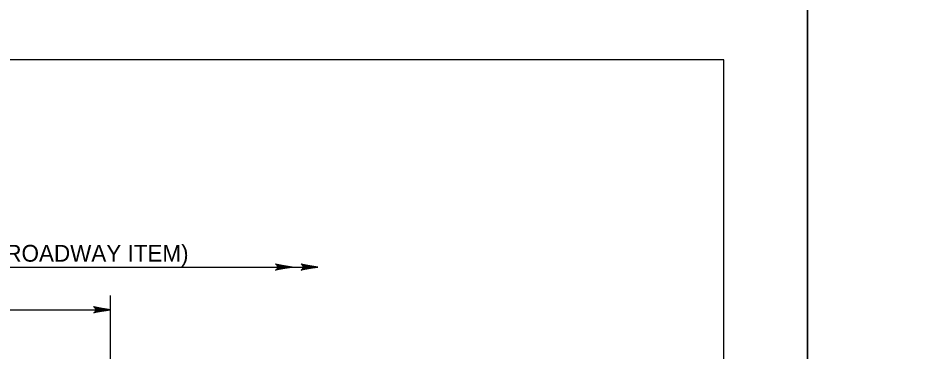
# Model space of a CAD drawing. Extents: x 636530 to 644067, y 294168 to 299122.
# Drawn here: x 641388.6 to 641549.3, y 296477.5 to 296537 of the extents above; entities that cross this region are included whole.
import ezdxf

# ---------------------------------------------------------------- set-up
doc = ezdxf.new("R2010")
doc.units = 0
doc.layers.add('1', color=7, linetype='Continuous')
doc.layers.add('PLT-BNDY', color=7, linetype='Continuous')

msp = doc.modelspace()

# ---------------------------------------------------------------- linework, layer by layer
at = {"layer": '1'}
for p, q in [((641514.78, 296529.48), (640728.78, 296529.48)), ((641514.78, 295965.48), (641514.78, 296529.48)), ((641328.92, 296492.46), (641442.19, 296492.46)), ((641405.12, 296438.84), (641405.12, 296487.37)), ((641176.52, 296484.84), (641405.12, 296484.84))]:
    msp.add_line(p, q, dxfattribs=at)
for points in [[(641437.62, 296492.46), (641434.64, 296491.9), (641434.75, 296491.98), (641434.87, 296492.06), (641434.93, 296492.16), (641434.99, 296492.26), (641435, 296492.36), (641435.02, 296492.46), (641435, 296492.56), (641434.99, 296492.66), (641434.93, 296492.76), (641434.87, 296492.86), (641434.75, 296492.94), (641434.64, 296493.02), (641437.62, 296492.46), (641434.75, 296492.94), (641434.87, 296492.86), (641437.62, 296492.46), (641434.93, 296492.76), (641434.99, 296492.66), (641437.62, 296492.46), (641435, 296492.56), (641435.02, 296492.46), (641437.62, 296492.46), (641435, 296492.36), (641434.99, 296492.26), (641437.62, 296492.46), (641434.93, 296492.16), (641434.87, 296492.06), (641437.62, 296492.46), (641434.75, 296491.98)], [(641442.19, 296492.46), (641439.21, 296491.9), (641439.33, 296491.98), (641439.44, 296492.06), (641439.5, 296492.16), (641439.56, 296492.26), (641439.58, 296492.36), (641439.59, 296492.46), (641439.58, 296492.56), (641439.56, 296492.66), (641439.5, 296492.76), (641439.44, 296492.86), (641439.33, 296492.94), (641439.21, 296493.02), (641442.19, 296492.46), (641439.33, 296492.94), (641439.44, 296492.86), (641442.19, 296492.46), (641439.5, 296492.76), (641439.56, 296492.66), (641442.19, 296492.46), (641439.58, 296492.56), (641439.59, 296492.46), (641442.19, 296492.46), (641439.58, 296492.36), (641439.56, 296492.26), (641442.19, 296492.46), (641439.5, 296492.16), (641439.44, 296492.06), (641442.19, 296492.46), (641439.33, 296491.98)], [(641405.12, 296484.84), (641402.14, 296484.27), (641402.26, 296484.35), (641402.37, 296484.43), (641402.43, 296484.53), (641402.49, 296484.63), (641402.51, 296484.73), (641402.52, 296484.83), (641402.51, 296484.93), (641402.49, 296485.03), (641402.43, 296485.13), (641402.37, 296485.23), (641402.25, 296485.31), (641402.14, 296485.39), (641405.12, 296484.84), (641402.25, 296485.31), (641402.37, 296485.23), (641405.12, 296484.84), (641402.43, 296485.13), (641402.49, 296485.03), (641405.12, 296484.84), (641402.51, 296484.93), (641402.52, 296484.83), (641405.12, 296484.84), (641402.51, 296484.73), (641402.49, 296484.63), (641405.12, 296484.84), (641402.43, 296484.53), (641402.37, 296484.43), (641405.12, 296484.84), (641402.26, 296484.35)]]:
    msp.add_lwpolyline(points, dxfattribs=at)
at = {"layer": 'PLT-BNDY'}
for points in [[(640688.78, 296544.48), (641529.78, 296544.48), (641529.78, 295950.48), (640688.78, 295950.48)], [(641529.78, 296544.48), (642370.78, 296544.48), (642370.78, 295950.48), (641529.78, 295950.48)]]:
    msp.add_lwpolyline(points, close=True, dxfattribs=at)

# ---------------------------------------------------------------- texts
at = {"layer": '1'}
msp.add_text('CONCRETE PAVEMENT (ROADWAY ITEM)', height=3, dxfattribs=at).set_placement((641338.2, 296493.43))

doc.saveas('drawing.dxf')
